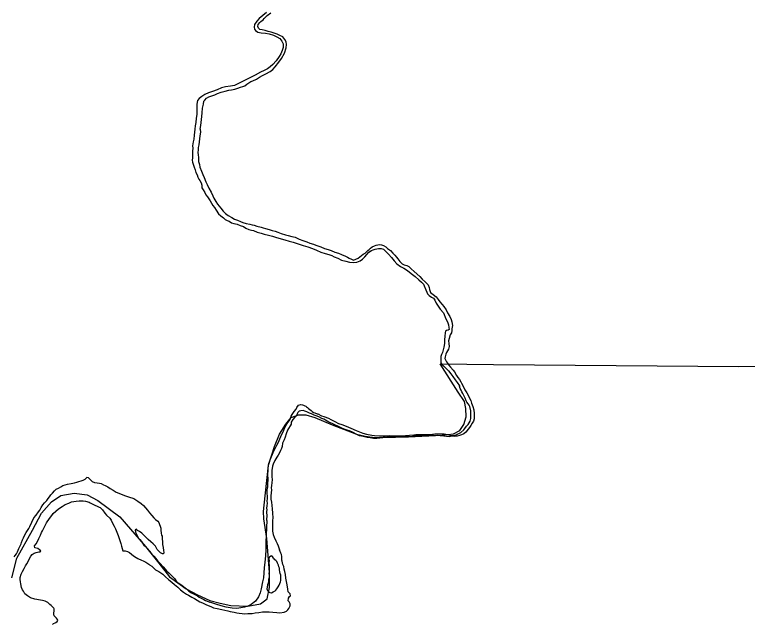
# Model space of a CAD drawing. Extents: x -83719 to 153526, y -11835 to 11446.
# Drawn here: x 7756.8 to 8019.5, y -370.4 to -152 of the extents above; entities that cross this region are included whole.
import ezdxf

# ---------------------------------------------------------------- set-up
doc = ezdxf.new("R2010")
doc.units = 0
doc.layers.add('Level 2', color=7, linetype='Continuous')
doc.layers.add('Level 9', color=7, linetype='Continuous')

msp = doc.modelspace()

# ---------------------------------------------------------------- linework, layer by layer
at = {"layer": 'Level 2'}
for points in [[(7840.32, -363.9), (7844.93, -363.1), (7847.33, -361.29), (7848.14, -357.28), (7848.14, -351.87), (7847.13, -339.65), (7846.13, -332.63), (7845.93, -330.03), (7846.53, -324.42), (7847.74, -313.39), (7849.94, -306.78), (7851.74, -302.37), (7853.95, -298.76), (7855.95, -296.36), (7858.55, -295.36), (7861.16, -295.36), (7864.36, -296.36), (7870.57, -299.03), (7879.39, -302.31), (7882.41, -303.06), (7885.94, -303.48), (7888.79, -303.57), (7897.94, -303.31), (7910.03, -302.73), (7914.15, -302.22), (7916.41, -300.96), (7917.76, -298.86), (7918.68, -296.09), (7918.51, -293.15), (7918.01, -290.63), (7915.83, -287.27), (7909.33, -277.09)], [(7909.33, -277.09), (7928.46, -277.37), (8016.46, -278.13), (8104.68, -277.22)], [(7755.74, -353.84), (7757.53, -346.7), (7763.13, -336.76), (7766.44, -330.65), (7770.01, -326.57), (7773.32, -324.28), (7778.16, -323.51), (7782.75, -324.02), (7786.57, -326.06), (7794.46, -331.92), (7803.64, -342.62), (7808.48, -348.49), (7812.27, -353.48), (7818.28, -357.69), (7822.29, -359.89), (7826.7, -361.89), (7830.51, -362.9), (7834.31, -363.7), (7840.32, -363.9)]]:
    msp.add_lwpolyline(points, dxfattribs=at)
at = {"layer": 'Level 9'}
for points in [[(7847.03, -151.21), (7845.77, -152.36), (7844.39, -153.44), (7843.56, -154.31), (7842.81, -155.52), (7842.62, -156.49), (7842.76, -157.26), (7843.1, -157.72), (7844, -158.28), (7845.16, -158.5), (7846.73, -158.65), (7848.06, -158.94), (7849.53, -159.43), (7850.76, -159.98), (7851.87, -160.6), (7852.57, -161.47), (7852.98, -162.5), (7853.06, -163.8), (7852.7, -164.87), (7852.15, -166.07), (7851.59, -167.04), (7850.58, -168.52), (7849.29, -169.9), (7848.43, -170.68), (7847.38, -171.42), (7846.25, -172.03), (7844.93, -172.64), (7843.04, -173.73), (7840.56, -174.88), (7838.74, -175.87), (7837.02, -176.75), (7835.59, -177.4), (7834.2, -177.65), (7832.41, -177.83), (7830.91, -178.21)], [(7846.28, -153.39), (7847.34, -152.38), (7848.62, -151.43)], [(7823.23, -193.06), (7823.55, -191.69), (7823.77, -189.65), (7823.89, -188.51), (7824.01, -187.18), (7824.1, -185.51), (7824.42, -184.11), (7824.61, -183.07), (7824.9, -182.64), (7825.56, -182), (7826.39, -181.49), (7827.41, -181.14), (7828.48, -180.8), (7829.53, -180.26), (7830.86, -179.84), (7832.19, -179.43), (7833.55, -179.12), (7834.54, -178.91), (7835.71, -178.73), (7836.83, -178.32), (7837.69, -177.95), (7838.62, -177.8), (7839.25, -177.56), (7840.05, -176.99), (7840.77, -176.42), (7841.5, -175.98), (7842.19, -175.7), (7843.42, -175.12), (7844.61, -174.45), (7845.67, -173.87), (7846.83, -173.29), (7848.32, -172.44), (7849.37, -171.63), (7850.23, -170.69), (7851.54, -169.08), (7852.43, -167.7), (7853.51, -165.79), (7854.16, -163.95), (7854.28, -162.68), (7854.17, -161.72), (7853.63, -160.89), (7852.93, -160.03), (7851.89, -159.44), (7850.85, -158.98), (7849.85, -158.66), (7848.75, -158.33), (7847.72, -158.04), (7846.59, -157.75), (7845.55, -157.5), (7844.69, -157.34), (7844.25, -156.91), (7844.01, -156.24), (7844.07, -155.51), (7844.67, -154.9), (7845.09, -154.5), (7845.82, -153.89), (7846.28, -153.39)], [(7830.91, -178.21), (7829.42, -179.02), (7827.73, -179.54), (7826.21, -180.09), (7824.98, -180.6), (7823.92, -181.31), (7822.87, -182.05), (7822.37, -182.73), (7822.12, -184.06), (7822.07, -185.5), (7822.09, -187.76), (7821.87, -189.1), (7821.78, -190.64), (7821.53, -191.87), (7821.37, -193.04)], [(7821.37, -193.04), (7821.09, -195.23), (7821.01, -196.6), (7820.72, -197.6), (7820.56, -199.01), (7820.64, -199.81), (7820.51, -200.94), (7820.52, -202.28), (7820.53, -203.28), (7820.44, -204.15), (7820.58, -204.92), (7820.86, -205.92), (7821.1, -206.65), (7821.47, -207.61), (7821.78, -208.54), (7822.15, -209.38), (7822.39, -210.24), (7822.83, -210.97), (7823.17, -211.47), (7823.61, -212.3), (7823.82, -213.17), (7823.92, -214.03), (7824.3, -214.8), (7824.9, -215.73), (7825.31, -216.56), (7825.88, -217.35), (7826.83, -218.78), (7827.84, -220.37), (7828.41, -221.17), (7829.02, -222.06), (7829.9, -223.39), (7830.74, -224.05), (7831.61, -224.84), (7832.25, -225.37), (7832.92, -225.73), (7833.65, -226.06), (7834.52, -226.58), (7835.36, -226.84), (7836.56, -227.13), (7837.66, -227.55), (7838.8, -227.94), (7839.63, -228.5), (7840.7, -228.96), (7841.64, -229.28), (7842.44, -229.41), (7843.77, -229.93), (7845.11, -230.28), (7846.28, -230.7), (7847.78, -231.02), (7849.18, -231.38), (7850.35, -231.77), (7851.52, -232.06), (7853.62, -232.67), (7855.25, -233.12), (7856.66, -233.54), (7858.36, -234.09), (7860.16, -234.77), (7861.9, -235.26), (7863.6, -235.81), (7865.04, -236.46), (7866.58, -237.11), (7868.11, -237.6), (7869.41, -237.99), (7870.45, -238.31), (7871.35, -238.74), (7872.62, -239.32), (7873.96, -239.98), (7875.49, -240.4), (7876.83, -240.75), (7878.3, -240.87), (7879.46, -240.69), (7880.59, -240.25), (7881.51, -239.67), (7882.34, -238.79), (7883.03, -237.95), (7883.72, -237.11), (7884.68, -236.47), (7885.25, -236.23), (7886.04, -235.99), (7887.24, -235.81), (7888.17, -235.83), (7889.04, -236.09), (7889.95, -237.05), (7890.79, -237.81), (7891.86, -239.03), (7892.81, -240.26), (7893.78, -241.29), (7895.15, -242.27), (7896.33, -242.9), (7897.63, -243.68), (7898.97, -244.77), (7900.35, -245.83), (7901.66, -247.05), (7902.69, -247.84), (7903.3, -248.6), (7903.64, -249.17), (7904.18, -250.56), (7904.49, -251.5), (7904.8, -252.09), (7905.33, -252.66), (7906.21, -253.25)], [(7823.23, -193.06), (7823.45, -194.14), (7823.13, -195.48), (7823.1, -196.55), (7822.88, -197.65), (7822.76, -198.72), (7822.6, -199.62), (7822.51, -200.46), (7822.41, -201.39), (7822.62, -202.26), (7822.7, -203.26), (7822.71, -204.63), (7823.02, -205.73), (7823.16, -206.66), (7823.74, -208.06), (7824.25, -209.25), (7824.72, -210.35), (7825.34, -211.95), (7825.74, -212.88), (7826.39, -214.21), (7827.2, -215.67), (7827.84, -216.93), (7828.22, -217.83), (7828.93, -219.02), (7829.44, -219.92), (7830.75, -221.31), (7831.56, -222.4), (7832.4, -223.26), (7833.3, -223.99), (7834.64, -224.68), (7835.54, -225.3), (7836.68, -225.66), (7837.71, -226.15), (7838.55, -226.44), (7839.78, -226.9), (7841.12, -227.12), (7841.89, -227.34), (7842.69, -227.47), (7843.59, -227.79), (7845.12, -228.18), (7845.86, -228.37), (7846.76, -228.6), (7848.03, -229.05), (7849.1, -229.34), (7850.23, -229.63), (7851.17, -229.99), (7852.33, -230.41), (7853.87, -230.93), (7854.84, -231.12), (7856.14, -231.54), (7857.37, -231.8), (7858.74, -232.45), (7860.05, -232.97), (7861.55, -233.46), (7862.62, -233.88), (7863.92, -234.3), (7864.72, -234.6), (7866.49, -235.21), (7867.9, -235.77), (7869.23, -236.19), (7870.2, -236.51), (7871.6, -237.1), (7872.91, -237.52), (7873.98, -237.94), (7875.35, -238.56), (7876.11, -238.86), (7876.68, -239.28), (7877.52, -239.68), (7878.25, -239.94), (7879.15, -239.63), (7879.95, -239.22), (7880.58, -238.85), (7881.14, -238.37), (7881.73, -237.83), (7882.43, -237.46), (7883.09, -236.88), (7883.38, -236.55), (7883.85, -236.21), (7884.41, -235.67), (7884.94, -235.2), (7885.73, -234.89), (7886.33, -234.61), (7886.96, -234.51), (7887.69, -234.43), (7888.29, -234.5), (7889.03, -234.72), (7889.8, -235.18), (7890.5, -235.84), (7891.51, -236.57), (7892.35, -237.43), (7893.02, -238.25), (7893.63, -238.88), (7894.1, -239.45), (7894.91, -240.47), (7895.65, -241.27), (7896.48, -241.66), (7897.38, -241.92), (7898.08, -242.24), (7898.89, -243.04), (7899.96, -244), (7902.04, -245.84)], [(7902.04, -245.84), (7902.89, -246.8), (7903.96, -247.76), (7904.97, -248.85), (7905.34, -249.75), (7905.48, -250.52), (7905.82, -251.52), (7906.76, -252.31), (7907.84, -253.13), (7908.61, -254.06), (7909.22, -254.92), (7910.06, -255.88), (7910.66, -256.64), (7911.47, -257.77), (7911.98, -258.8), (7912.83, -260.19), (7913.27, -261.29), (7913.51, -262.06), (7913.79, -263.36), (7913.46, -264.63), (7913.5, -265.23), (7913.34, -266.03), (7912.92, -266.77), (7912.56, -268.04), (7912.34, -268.91), (7912.44, -269.88), (7912.55, -270.91), (7912.3, -271.82), (7911.54, -273.03), (7911.35, -273.63), (7911.15, -274.57), (7911.06, -275.24), (7911.54, -276.37), (7911.97, -276.9), (7912.45, -277.59), (7913.05, -278.32), (7913.99, -279.45), (7914.43, -280.04), (7915.14, -281.34), (7915.65, -282), (7916.29, -282.73), (7916.73, -283.59), (7916.97, -284.04)], [(7906.21, -253.25), (7906.91, -253.54), (7907.38, -254.31), (7907.92, -255.37), (7908.56, -256.46), (7909.37, -257.52), (7910.52, -258.91), (7911.33, -260.98), (7911.98, -262.04), (7912.35, -263.17), (7912.49, -264.14), (7912.53, -264.77), (7912.17, -265.11), (7911.57, -265.15), (7911.24, -265.42), (7911.15, -266.05), (7911.02, -267.19), (7910.9, -268.49), (7910.85, -269.8), (7910.69, -271.1), (7910.4, -272.1), (7910.18, -273.04), (7909.85, -273.81), (7909.56, -274.55), (7909.56, -275.45), (7909.61, -276.49), (7909.95, -277.35), (7910.48, -277.88), (7911.46, -278.8), (7912.33, -279.66), (7913.11, -280.72), (7913.81, -281.62), (7914.69, -282.88), (7915.4, -283.81), (7916.21, -285.03), (7916.27, -285.14)], [(7865.48, -295.07), (7866.81, -295.74), (7867.64, -296), (7869.24, -296.64), (7870.14, -297.07), (7871.54, -297.8), (7872.9, -298.47), (7874.07, -298.9), (7875.67, -299.47), (7877.26, -300.17), (7879.26, -300.97), (7881.59, -301.94), (7882.86, -302.37), (7884.82, -302.7), (7885.75, -302.8), (7887.58, -302.9), (7889.68, -302.87), (7891.31, -302.8), (7892.28, -302.9), (7893.41, -302.93), (7895.41, -302.87), (7898.37, -302.67), (7899.94, -302.6), (7900.6, -302.5), (7901.37, -302.4), (7902.13, -302.4), (7902.96, -302.46), (7903.73, -302.46), (7904.86, -302.43), (7905.73, -302.43), (7906.63, -302.36), (7907.39, -302.26), (7908.09, -302.2), (7908.62, -302.23), (7909.32, -302.23), (7909.89, -302.26), (7910.75, -302.23), (7911.99, -302.46), (7912.75, -302.63), (7913.62, -302.76), (7914.45, -302.63), (7915.02, -302.53), (7915.48, -302.36), (7916.08, -302.13), (7916.78, -301.73), (7917.78, -300.79), (7918.18, -300.26), (7918.81, -299.42), (7919.31, -298.86), (7919.68, -298.29), (7920.04, -297.62), (7920.24, -297.15), (7920.37, -296.69), (7920.37, -295.85), (7920.27, -293.92), (7919.94, -292.38), (7919.77, -291.95), (7919.41, -291.45), (7918.88, -290.85), (7918.61, -290.38), (7918.28, -289.45), (7918.08, -288.95), (7917.71, -288.25), (7917.51, -287.78), (7917.14, -287.11), (7916.81, -286.55), (7916.54, -285.95), (7916.27, -285.14)], [(7916.97, -284.04), (7917.78, -285.55), (7918.18, -286.38), (7918.89, -287.48), (7919.33, -288.34), (7919.87, -289.37), (7920.28, -290.27), (7920.56, -291.27), (7921.07, -292.4), (7921.44, -293.56), (7921.55, -294.9), (7921.56, -295.67), (7921.51, -296.83), (7921.25, -297.67), (7920.82, -298.38), (7920.29, -299.22), (7919.8, -299.96), (7919.37, -300.56), (7918.55, -301.64), (7917.79, -302.18), (7916.93, -302.59), (7916.26, -302.83), (7915.43, -303.07), (7914.47, -303.21), (7913.64, -303.06), (7912.51, -303.3), (7911.57, -303.11), (7910.61, -303.02), (7909.34, -302.97), (7908.44, -302.81), (7907.41, -302.88), (7906.44, -302.73), (7905.34, -302.67), (7904.05, -302.78), (7903.08, -302.76), (7902.31, -302.8), (7901.22, -302.85), (7900.08, -302.92), (7899.02, -303.27), (7897.96, -303.11), (7896.69, -303.16), (7895.79, -303.23), (7894.6, -303.41), (7893.8, -303.39), (7892.8, -303.3), (7891.76, -303.31), (7890.1, -303.36), (7888.9, -303.5), (7887.71, -303.71), (7886.58, -303.93), (7885.38, -303.84), (7884.24, -303.68), (7883.18, -303.53), (7881.78, -303.21), (7880.41, -302.88), (7879.24, -302.36), (7878.13, -301.77), (7876.8, -301.08), (7875.96, -300.86)], [(7847.21, -333.28), (7847.27, -331.24), (7847.24, -330.57), (7847.24, -329.97), (7847.27, -329.41), (7847.24, -328.84), (7847.31, -328.01), (7847.37, -327.07), (7847.34, -326.34), (7847.44, -325.37), (7847.41, -324.47), (7847.34, -323.67), (7847.31, -322.77), (7847.34, -322), (7847.5, -321.13), (7847.54, -320.33), (7847.6, -319.6), (7847.67, -319.03), (7847.67, -318.4), (7847.67, -317.93), (7847.6, -317.3), (7847.54, -316.46), (7847.67, -315.63), (7847.67, -314.83), (7847.7, -314.19), (7847.77, -313.89), (7847.84, -313.29), (7847.9, -312.86), (7848.27, -311.82), (7848.6, -310.92), (7849.5, -308.85), (7850.73, -306.32), (7851.23, -305.38), (7852.2, -303.18), (7853.23, -300.84), (7853.56, -300.14), (7854.09, -299.14), (7854.46, -298.51), (7855.02, -297.64), (7855.49, -297.04), (7855.66, -296.54), (7855.92, -295.91), (7856.26, -295.24), (7856.95, -294.2), (7857.65, -293.4), (7857.95, -292.8), (7858.59, -291.97), (7859.35, -291.7), (7859.92, -291.77), (7860.38, -291.9), (7860.78, -292.13), (7861.12, -292.3), (7861.45, -292.53), (7861.78, -292.77), (7862.11, -293.07), (7862.65, -293.47), (7863.11, -293.87), (7863.48, -294.23), (7863.95, -294.5), (7864.41, -294.7), (7865.18, -295), (7865.48, -295.07), (7865.78, -295.2)], [(7875.96, -300.86), (7874.86, -300.5), (7874.02, -300.21), (7872.65, -299.49), (7871.52, -298.93), (7870.81, -298.64), (7869.41, -298.02), (7868.84, -297.69), (7867.64, -297), (7866.9, -296.68), (7865.8, -296.15), (7864.86, -295.73), (7864.16, -295.5), (7863.23, -295.04), (7862.49, -294.75), (7861.55, -294.32), (7860.75, -294.07), (7860.19, -293.9), (7859.42, -293.98), (7858.76, -294.08), (7858.29, -294.52), (7858.06, -295.03), (7857.8, -295.76), (7857.28, -296.2), (7856.45, -297.05), (7855.86, -297.99), (7855.87, -298.72), (7854.55, -300.9), (7854.1, -302.21), (7853.71, -303.35), (7853.35, -304.39), (7852.8, -305.6), (7852.67, -306.7), (7852.41, -307.4), (7852.09, -308.21), (7851.7, -309.01), (7851.2, -309.79), (7850.71, -310.59), (7850.06, -311.73), (7849.47, -313.01), (7849.24, -313.81), (7848.96, -315.35), (7848.96, -316.35), (7849.01, -317.55), (7849.08, -318.55), (7849.03, -319.72), (7848.8, -320.76), (7848.71, -321.56), (7848.85, -322.3), (7848.76, -323.33), (7848.57, -324.44), (7848.65, -325.64), (7848.86, -326.7), (7848.97, -327.84), (7849.04, -329.07), (7849.19, -330.61), (7849.3, -332.24), (7849.21, -333.21), (7849.25, -334.14), (7849.16, -335.28), (7849.17, -335.98), (7849.21, -337.02), (7849.42, -338.32), (7849.8, -339.28), (7850.38, -340.48), (7850.88, -341.51), (7851.22, -342.37), (7851.6, -343.44), (7851.74, -343.8)], [(7780.64, -319), (7781.33, -318.76), (7782.06, -318.45), (7782.56, -317.98), (7782.69, -317.68), (7783.12, -317.87), (7783.59, -318.3), (7783.93, -318.7), (7784.6, -319.26), (7785.43, -319.59), (7786.37, -319.78), (7787.17, -319.87), (7787.77, -320.03), (7788.64, -320.46), (7789.27, -320.72), (7790.18, -321.17), (7791.05, -321.8), (7792.12, -322.42), (7793.22, -323.05), (7794.76, -323.67), (7796.13, -324.32), (7797.6, -324.74), (7799.47, -325.39), (7800.91, -326.38), (7802.08, -327.17), (7802.95, -327.83), (7803.63, -328.69), (7804.4, -329.58), (7805.14, -330.54), (7805.95, -331.5), (7806.62, -332.33), (7807.23, -332.89), (7808.1, -333.48), (7808.47, -333.98), (7808.71, -334.68), (7808.95, -335.31), (7809.19, -336.01), (7809.22, -336.68), (7809.3, -337.81), (7809.37, -338.55), (7809.64, -338.88), (7809.62, -339.98), (7809.83, -340.78), (7809.74, -341.88), (7810.01, -342.98), (7810.19, -344.01), (7810.23, -344.68), (7810.13, -345.25), (7809.73, -345.19), (7809.03, -344.89), (7808.32, -344.1), (7807.85, -343.6), (7807.21, -342.47), (7806.44, -341.65), (7805.57, -340.95), (7804.66, -340), (7803.85, -339.2), (7802.98, -338.38), (7802.31, -337.82), (7801.54, -337.22), (7800.87, -336.83), (7800.43, -336.4), (7800.03, -336.54), (7800.08, -337.47), (7800.55, -338.43), (7801.03, -339.46), (7801.63, -340.03), (7802.27, -340.72), (7803.05, -342.05), (7803.62, -342.48), (7804.32, -343.24), (7805.1, -344.23), (7805.6, -344.83), (7806.64, -345.99), (7807.38, -346.81), (7808.16, -347.77), (7808.96, -348.7), (7810.07, -349.79), (7810.68, -350.69), (7811.22, -351.25), (7811.99, -352.04), (7813.03, -352.97), (7814.04, -354.06), (7814.92, -355.29), (7815.58, -355.75), (7816.69, -356.47), (7817.39, -357.03), (7818.37, -357.72), (7819.21, -358.55), (7820.14, -359.17), (7821.15, -359.66), (7822.28, -360.29), (7822.95, -360.68), (7823.62, -361.08), (7824.63, -361.57), (7825.23, -361.86), (7826.2, -362.22), (7826.7, -362.55)], [(7756.61, -346.28), (7756.97, -345.74), (7757.43, -345.17), (7757.75, -344.5), (7758.31, -343.26), (7758.83, -342.09), (7759.06, -341.55), (7759.26, -341.08), (7759.61, -340.14), (7759.91, -339.44), (7760.46, -338.33), (7760.89, -337.59), (7761.38, -336.85), (7761.84, -336.11), (7762.17, -335.38), (7763.61, -332.32), (7764.43, -331.31), (7765.29, -330.17), (7765.75, -329.53), (7766.3, -328.56), (7766.83, -327.68), (7767.49, -326.88), (7768.28, -326.07), (7768.74, -325.39), (7769.23, -324.75), (7769.79, -324.11), (7770.39, -323.47), (7771.08, -322.67), (7771.64, -322.06), (7772.5, -321.62), (7773.3, -321.14), (7774.03, -320.7), (7774.89, -320.43), (7775.75, -320.22), (7777.08, -320.04), (7778.18, -319.79), (7779.04, -319.52), (7779.81, -319.24), (7780.64, -319)], [(7770.3, -370.45), (7770.7, -370.15), (7771.26, -369.94), (7771.53, -369.77), (7771.96, -369.47), (7772.25, -369.06), (7772.18, -368.7), (7771.75, -368.23), (7771.31, -367.8), (7770.97, -367.37), (7770.77, -366.77), (7770.86, -366.14), (7770.93, -365.84), (7770.95, -364.84), (7770.78, -364.6), (7770.51, -364.24), (7769.84, -363.65), (7769.44, -363.35), (7768.7, -362.66), (7768.4, -362.49), (7767.73, -362.16), (7766.8, -361.91), (7766.03, -361.78), (7764.03, -361.47), (7762.43, -360.95), (7761.36, -360.29), (7760.45, -359.5), (7759.94, -358.6), (7759.54, -358.07), (7759.27, -357.21), (7758.95, -355.94), (7758.82, -355.27), (7758.77, -354.37), (7758.8, -353.67), (7759.16, -352.43), (7759.61, -351.49), (7760.14, -350.42), (7760.7, -349.51), (7761.09, -348.77), (7761.75, -347.73), (7762.1, -346.89), (7762.6, -346.06), (7763.02, -345.45), (7763.75, -344.98), (7764.45, -344.7), (7765.48, -344.52), (7765.94, -344.49), (7766.11, -344.12), (7765.64, -343.72), (7765.07, -343.29), (7764.03, -343.04), (7763.86, -342.37), (7764.45, -341.56), (7764.98, -340.72), (7765.44, -339.75), (7766.03, -338.54), (7766.42, -337.6), (7766.74, -336.93), (7767.1, -336.26), (7768.18, -334.08), (7769.24, -332.53), (7770.06, -331.49), (7770.62, -330.75), (7771.51, -329.91), (7772.43, -329.1), (7773.79, -328.18), (7774.92, -327.57), (7776.21, -326.99), (7777.21, -326.58), (7778.77, -326.3), (7779.9, -326.18), (7781.33, -326.24), (7782.2, -326.33), (7783.47, -326.68), (7783.83, -326.88), (7784.8, -327.34), (7785.47, -327.73), (7786.38, -328.12), (7787.11, -328.48), (7787.45, -328.65), (7788.25, -329.47), (7789.09, -330.63), (7789.73, -331.3), (7790.91, -332.45), (7791.35, -333.15), (7791.75, -333.98), (7792.4, -335.34), (7792.87, -336.27), (7793.42, -337.4), (7793.89, -338.67), (7794.27, -339.73), (7794.64, -340.73), (7794.78, -341.46), (7795.09, -342.43)], [(7847.21, -333.28), (7846.85, -340.98)], [(7846.87, -340.28), (7846.85, -340.98), (7846.84, -343.62), (7846.73, -345.86), (7846.48, -348.13), (7846.2, -350.17), (7846.05, -351.97), (7845.96, -353.78), (7845.61, -355.25), (7845.1, -357.69), (7844.75, -359.13), (7844.19, -360.57), (7843.11, -362.15), (7841.59, -363.3), (7840.39, -363.98), (7839.23, -364.33), (7837.9, -364.57), (7836.37, -364.76), (7834.71, -364.67), (7832.61, -364.29), (7830.8, -363.84), (7828.9, -363.19), (7826.7, -362.55)], [(7795.09, -342.43), (7795.33, -343.33), (7795.61, -344.13), (7796.41, -344.15), (7797.24, -344.38), (7797.91, -344.7), (7798.68, -345.3), (7799.32, -345.92), (7800.29, -346.48), (7800.96, -346.88), (7802.23, -347.43), (7802.9, -347.69), (7803.77, -348.15), (7804.87, -348.94), (7805.11, -349.11), (7805.94, -349.67), (7807.29, -350.89), (7808.49, -351.58), (7809.86, -352.5), (7810.74, -353.32), (7812.01, -354.51), (7813.08, -355.4), (7814.06, -356.23), (7814.73, -356.62), (7815.3, -357.12), (7816.24, -358.04), (7817.28, -358.97), (7818.35, -359.59), (7819.09, -360.02), (7820.29, -360.71), (7821.23, -361.23), (7822.16, -361.82), (7823.2, -362.35), (7824.07, -362.77), (7825.34, -363.36), (7826.18, -363.75), (7827.11, -364.11), (7828.05, -364.5), (7829.38, -364.79), (7831.02, -365.14), (7833.18, -365.59), (7834.02, -365.81), (7835.52, -366.07), (7836.45, -366.29), (7837.32, -366.45), (7838.29, -366.61), (7839.22, -366.66), (7840.35, -366.62), (7840.68, -366.62), (7841.95, -366.57), (7843.01, -366.36), (7844.34, -366.18), (7845.61, -366.03), (7846.94, -365.92), (7848.07, -365.97), (7849.37, -366.13), (7850.74, -366.25), (7851.83, -366.3), (7853.36, -366.09), (7854.23, -365.75), (7854.66, -365.24), (7855.08, -364.74), (7855.54, -363.8), (7855.5, -363.06), (7855.16, -362.4), (7854.86, -362), (7854.95, -361.13), (7855.35, -360.46), (7855.61, -360.19), (7855.6, -359.52), (7855.3, -359.26), (7854.87, -358.8), (7854.66, -357.83), (7854.55, -357.03), (7854.34, -355.76), (7854.23, -355.1), (7854.02, -353.86), (7853.88, -352.6), (7853.64, -351.56), (7853.43, -350.66), (7853.22, -349.7), (7852.95, -349), (7852.78, -348.4), (7852.64, -347.77), (7852.6, -347.43), (7852.56, -346.73), (7852.52, -346.13), (7852.42, -345.43), (7852.25, -345), (7851.92, -344.36)], [(7851.92, -344.36), (7851.74, -343.8)], [(7848.19, -346.26), (7848, -346.54), (7847.94, -347.01), (7847.97, -347.65), (7847.91, -348.41), (7847.99, -349.55), (7847.97, -350.68), (7847.98, -351.55), (7847.95, -352.35), (7847.99, -352.89), (7847.96, -353.72), (7847.83, -354.42), (7847.74, -355.03), (7847.68, -355.76), (7847.48, -356.26), (7847.26, -357.1), (7847.17, -357.77), (7847.4, -358.37), (7847.87, -358.97), (7848.28, -359.09), (7848.84, -359.12), (7849.44, -358.85), (7850.13, -358.41), (7850.43, -358.17), (7850.76, -357.77), (7850.99, -357.4), (7851.29, -357.03), (7851.65, -356.46), (7851.88, -355.85), (7852.1, -355.22), (7852.17, -354.78), (7852.23, -354.38), (7852.22, -353.58), (7852.15, -352.88), (7851.98, -352.21), (7851.84, -351.61), (7851.7, -350.98), (7851.69, -350.38), (7851.52, -349.81), (7851.39, -349.28), (7851.15, -348.75), (7850.98, -348.52), (7850.77, -347.92), (7850.44, -347.62), (7850.1, -347.32), (7849.83, -347.03), (7849.6, -346.73), (7849.26, -346.13), (7849.19, -346.07)], [(7848.23, -346.21), (7848.19, -346.26)], [(7848.83, -345.9), (7848.23, -346.21)], [(7848.83, -345.9), (7849.19, -346.07)]]:
    msp.add_lwpolyline(points, dxfattribs=at)

doc.saveas('drawing.dxf')
